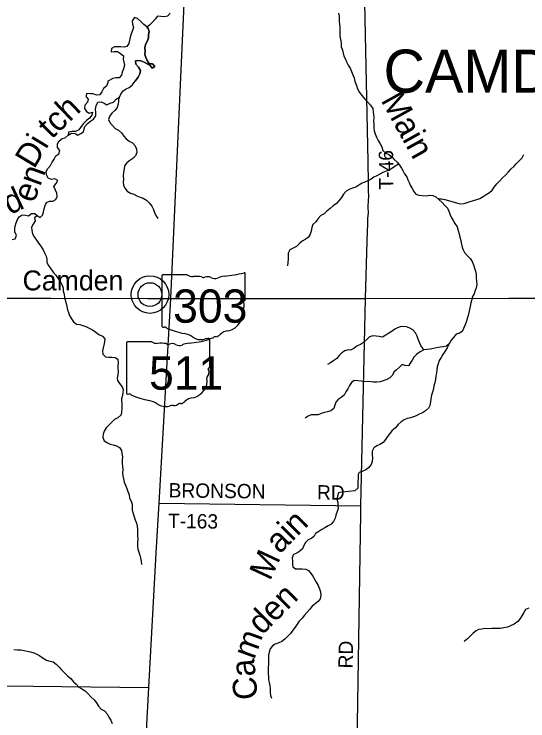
# Model space of a CAD drawing. Extents: x 1857828 to 2277390, y 930619 to 1324581.
# Drawn here: x 2019082 to 2029836, y 1170639 to 1185413 of the extents above; entities that cross this region are included whole.
import ezdxf

# ---------------------------------------------------------------- set-up
doc = ezdxf.new("R2010")
doc.units = 0
for name, color, linetype in [('GM_X_Minor_Lake', 7, 'Continuous'), ('GM_X_Minor_River', 7, 'Continuous'), ('GM_X_Minor_River_Text', 7, 'Continuous'), ('GM_X_State_Location', 7, 'Continuous'), ('GM_X_State_Route', 7, 'Continuous'), ('GM_X_State_Shield', 7, 'Continuous'), ('GM_X_Township_Road', 7, 'Continuous'), ('GM_X_Township_Road_Text', 7, 'Continuous'), ('GM_X_Township_Text', 7, 'Continuous'), ('GM_X_Unincorporated', 7, 'Continuous'), ('GM_X_Unincorporated_Location', 7, 'Continuous'), ('GM_X_Unincorporated_Text', 7, 'Continuous')]:
    doc.layers.add(name, color=color, linetype=linetype)

msp = doc.modelspace()

# ---------------------------------------------------------------- linework, layer by layer
at = {"layer": 'GM_X_Minor_Lake'}
for points in [[(2021861, 1185145), (2021798, 1185197), (2021735, 1185256), (2021668, 1185320), (2021604, 1185341), (2021550, 1185270), (2021563, 1185204), (2021582, 1185136), (2021561, 1185068), (2021529, 1184999), (2021512, 1184929), (2021485, 1184796), (2021440, 1184737), (2021390, 1184722), (2021319, 1184726), (2021247, 1184731), (2021183, 1184728), (2021119, 1184691), (2021112, 1184623), (2021178, 1184634), (2021244, 1184630), (2021309, 1184593), (2021374, 1184540), (2021365, 1184471), (2021390, 1184343), (2021369, 1184271), (2021343, 1184202), (2021328, 1184134), (2021281, 1184083), (2021214, 1184080), (2021146, 1184068), (2021046, 1184011)], [(2021861, 1185145), (2021798, 1185197), (2021735, 1185256), (2021668, 1185320), (2021604, 1185341), (2021550, 1185270), (2021563, 1185204), (2021582, 1185136), (2021561, 1185068), (2021529, 1184999), (2021512, 1184929), (2021485, 1184796), (2021440, 1184737), (2021390, 1184722), (2021319, 1184726), (2021247, 1184731), (2021183, 1184728), (2021119, 1184691), (2021112, 1184623), (2021178, 1184634), (2021244, 1184630), (2021309, 1184593), (2021374, 1184540), (2021365, 1184471), (2021390, 1184343), (2021369, 1184271), (2021343, 1184202), (2021328, 1184134), (2021281, 1184083), (2021214, 1184080), (2021146, 1184068), (2021047, 1184012)], [(2021861, 1185145), (2021887, 1185115), (2021912, 1185050), (2021895, 1184979), (2021894, 1184915), (2021870, 1184844), (2021833, 1184780), (2021820, 1184711), (2021823, 1184639), (2021821, 1184571), (2021840, 1184505), (2021865, 1184443), (2021908, 1184375), (2021978, 1184372), (2022027, 1184320), (2021975, 1184284), (2021932, 1184341), (2021870, 1184377), (2021801, 1184408), (2021737, 1184434), (2021670, 1184445), (2021620, 1184434), (2021627, 1184366), (2021684, 1184304), (2021727, 1184235), (2021714, 1184162), (2021682, 1184094), (2021613, 1184012)], [(2021614, 1184013), (2021682, 1184094), (2021714, 1184162), (2021727, 1184235), (2021684, 1184304), (2021627, 1184366), (2021620, 1184434), (2021670, 1184445), (2021737, 1184434), (2021801, 1184408), (2021870, 1184377), (2021932, 1184341), (2021975, 1184284), (2022027, 1184320), (2021978, 1184372), (2021908, 1184375), (2021865, 1184443), (2021840, 1184505), (2021821, 1184571), (2021823, 1184639), (2021820, 1184711), (2021833, 1184780), (2021870, 1184844), (2021894, 1184915), (2021895, 1184979), (2021912, 1185050), (2021887, 1185115), (2021861, 1185145)], [(2021047, 1184012), (2021041, 1183977), (2021014, 1183910), (2020955, 1183860), (2020920, 1183789), (2020879, 1183725), (2020806, 1183720), (2020740, 1183747), (2020678, 1183750), (2020606, 1183755), (2020581, 1183694), (2020630, 1183637), (2020617, 1183570), (2020564, 1183509), (2020557, 1183437), (2020596, 1183374), (2020656, 1183345), (2020723, 1183364), (2020710, 1183300), (2020661, 1183239), (2020596, 1183187), (2020532, 1183128), (2020483, 1183063), (2020438, 1182993), (2020367, 1182960), (2020297, 1182959), (2020224, 1182946), (2020211, 1182884), (2020284, 1182925), (2020357, 1182920), (2020413, 1182885), (2020477, 1182916), (2020534, 1182949), (2020547, 1183017)], [(2021047, 1184012), (2021041, 1183977), (2021014, 1183910), (2020955, 1183860), (2020920, 1183789), (2020879, 1183725), (2020806, 1183720), (2020740, 1183747), (2020678, 1183750), (2020606, 1183755), (2020581, 1183694), (2020630, 1183637), (2020617, 1183570), (2020564, 1183509), (2020557, 1183437), (2020596, 1183374), (2020656, 1183345), (2020723, 1183364), (2020710, 1183300), (2020661, 1183239), (2020596, 1183187), (2020532, 1183128), (2020483, 1183063), (2020438, 1182993), (2020367, 1182960), (2020297, 1182959), (2020224, 1182946), (2020211, 1182884), (2020284, 1182925), (2020357, 1182920), (2020413, 1182885), (2020477, 1182916), (2020534, 1182949), (2020547, 1183017)], [(2020547, 1183017), (2020564, 1183061), (2020617, 1183127), (2020680, 1183176), (2020745, 1183215), (2020790, 1183287), (2020791, 1183359), (2020784, 1183427), (2020801, 1183499), (2020834, 1183569), (2020903, 1183582), (2020965, 1183549), (2021026, 1183518), (2021095, 1183551), (2021160, 1183570), (2021215, 1183636), (2021286, 1183675), (2021319, 1183741), (2021362, 1183806), (2021429, 1183849), (2021492, 1183882), (2021555, 1183930), (2021614, 1184013)]]:
    msp.add_lwpolyline(points, dxfattribs=at)
at = {"layer": 'GM_X_Minor_River'}
for points in [[(2022346, 1185436), (2022293, 1185373), (2022228, 1185357), (2022156, 1185360), (2022084, 1185369), (2022037, 1185304), (2021980, 1185246), (2021917, 1185185), (2021852, 1185131)], [(2025871, 1185431), (2025886, 1185368), (2025883, 1185318), (2025887, 1185266), (2025892, 1185198), (2025899, 1185143), (2025898, 1185039), (2025903, 1184973), (2025909, 1184913), (2025918, 1184858), (2025925, 1184794), (2025931, 1184730), (2025954, 1184657), (2025967, 1184597), (2025982, 1184536), (2026016, 1184472), (2026041, 1184415), (2026073, 1184347), (2026114, 1184282), (2026145, 1184213), (2026171, 1184145), (2026202, 1184080), (2026217, 1184012)], [(2026217, 1184012), (2026223, 1183987), (2026249, 1183921), (2026268, 1183848), (2026311, 1183775), (2026366, 1183708), (2026422, 1183635), (2026485, 1183572), (2026542, 1183509), (2026594, 1183441), (2026601, 1183373), (2026602, 1183305), (2026609, 1183254), (2026606, 1183182), (2026609, 1183114), (2026614, 1183044), (2026618, 1182975), (2026641, 1182909), (2026670, 1182840), (2026703, 1182773), (2026744, 1182704), (2026780, 1182636), (2026803, 1182563), (2026864, 1182508), (2026926, 1182479), (2026986, 1182432), (2027037, 1182375), (2027099, 1182317), (2027150, 1182252), (2027192, 1182192), (2027219, 1182141), (2027254, 1182072), (2027302, 1182013), (2027325, 1181951), (2027350, 1181890), (2027374, 1181839), (2027417, 1181770), (2027448, 1181706), (2027490, 1181647), (2027556, 1181630), (2027626, 1181623), (2027704, 1181614), (2027775, 1181626), (2027843, 1181621), (2027907, 1181596), (2027973, 1181541), (2028042, 1181472), (2028101, 1181415), (2028153, 1181356), (2028180, 1181291), (2028207, 1181218), (2028227, 1181168), (2028274, 1181101), (2028307, 1181034), (2028355, 1180965), (2028376, 1180893), (2028395, 1180822), (2028412, 1180753), (2028431, 1180683), (2028440, 1180633), (2028450, 1180568), (2028473, 1180500), (2028508, 1180431), (2028565, 1180368), (2028627, 1180306), (2028670, 1180240), (2028699, 1180171), (2028716, 1180100), (2028742, 1180036), (2028751, 1179971), (2028756, 1179903), (2028761, 1179831), (2028770, 1179762), (2028753, 1179692), (2028734, 1179632), (2028711, 1179568), (2028670, 1179495), (2028661, 1179445), (2028642, 1179375), (2028629, 1179304), (2028616, 1179240), (2028601, 1179172), (2028584, 1179110), (2028565, 1179042), (2028542, 1178974), (2028515, 1178905), (2028486, 1178839), (2028459, 1178775), (2028406, 1178744), (2028335, 1178719), (2028280, 1178653), (2028229, 1178594), (2028186, 1178522)], [(2021275, 1183669), (2021269, 1183601), (2021262, 1183533), (2021239, 1183463), (2021192, 1183397), (2021128, 1183340), (2021079, 1183274), (2021060, 1183208), (2021084, 1183144), (2021141, 1183083), (2021200, 1183024), (2021266, 1182986), (2021330, 1182929), (2021381, 1182864), (2021425, 1182803), (2021492, 1182760), (2021558, 1182723), (2021618, 1182660), (2021641, 1182587), (2021650, 1182521), (2021623, 1182449), (2021566, 1182392), (2021501, 1182356), (2021442, 1182307), (2021395, 1182242), (2021384, 1182177), (2021373, 1182105), (2021364, 1182033), (2021373, 1181959), (2021366, 1181909), (2021375, 1181838), (2021398, 1181772), (2021452, 1181713), (2021517, 1181673), (2021585, 1181648), (2021653, 1181613), (2021723, 1181586), (2021785, 1181565), (2021853, 1181524), (2021907, 1181467), (2021968, 1181398), (2022001, 1181329), (2022024, 1181266), (2022052, 1181202), (2022091, 1181139)], [(2019714, 1181341), (2019733, 1181409), (2019758, 1181477), (2019822, 1181502), (2019893, 1181503), (2019953, 1181535), (2019981, 1181598), (2019979, 1181669), (2019946, 1181735), (2019911, 1181806), (2019966, 1181872), (2019997, 1181933), (2019937, 1181968), (2019865, 1181956), (2019797, 1181983), (2019758, 1182052), (2019751, 1182124), (2019788, 1182188), (2019845, 1182245), (2019882, 1182315), (2019919, 1182380), (2019958, 1182448), (2020015, 1182495), (2020040, 1182561), (2019987, 1182628), (2019992, 1182699), (2020027, 1182764), (2020088, 1182810), (2020154, 1182827), (2020211, 1182884)], [(2027961, 1181551), (2027966, 1181551), (2028029, 1181550), (2028099, 1181537), (2028223, 1181503), (2028291, 1181480), (2028365, 1181461), (2028432, 1181446), (2028500, 1181453), (2028565, 1181472), (2028629, 1181495), (2028698, 1181520), (2028767, 1181535), (2028833, 1181560), (2028900, 1181599), (2028965, 1181640), (2029030, 1181686), (2029087, 1181735), (2029132, 1181797), (2029187, 1181862), (2029250, 1181927), (2029308, 1181989), (2029369, 1182046), (2029428, 1182115), (2029481, 1182175), (2029548, 1182232), (2029599, 1182291), (2029660, 1182353), (2029715, 1182410), (2029753, 1182478)], [(2027128, 1182280), (2027126, 1182279), (2027061, 1182232), (2026999, 1182190), (2026932, 1182153), (2026869, 1182130), (2026802, 1182099), (2026736, 1182064), (2026675, 1182031), (2026614, 1182002), (2026553, 1181964), (2026488, 1181931), (2026436, 1181910), (2026369, 1181877), (2026296, 1181834), (2026233, 1181796), (2026165, 1181773), (2026096, 1181744), (2026029, 1181709), (2025976, 1181648), (2025933, 1181582), (2025882, 1181513), (2025830, 1181453), (2025761, 1181408), (2025696, 1181349), (2025629, 1181296), (2025570, 1181240), (2025499, 1181201), (2025448, 1181138), (2025399, 1181072), (2025332, 1181017), (2025315, 1180949), (2025302, 1180879), (2025277, 1180811), (2025234, 1180740), (2025177, 1180698), (2025112, 1180667), (2025057, 1180616), (2024992, 1180558), (2024921, 1180523), (2024854, 1180486), (2024817, 1180417), (2024815, 1180288), (2024808, 1180222), (2024805, 1180154)], [(2019041, 1180701), (2019104, 1180714), (2019133, 1180786), (2019100, 1180859), (2019095, 1180931), (2019105, 1180981), (2019127, 1181051), (2019154, 1181117), (2019191, 1181177), (2019252, 1181218), (2019318, 1181213), (2019384, 1181196), (2019445, 1181243), (2019513, 1181248), (2019567, 1181205), (2019629, 1181164), (2019680, 1181209), (2019697, 1181273), (2019714, 1181341)], [(2019570, 1181203), (2019565, 1181199), (2019510, 1181156), (2019523, 1181089), (2019482, 1181022), (2019445, 1180962), (2019452, 1180890), (2019469, 1180817), (2019502, 1180754), (2019552, 1180689), (2019595, 1180626), (2019642, 1180559), (2019688, 1180488), (2019721, 1180424), (2019750, 1180355), (2019767, 1180293), (2019766, 1180220), (2019804, 1180159), (2019851, 1180088), (2019900, 1180021), (2019958, 1179956), (2019997, 1179894), (2020044, 1179831), (2020084, 1179764), (2020109, 1179691), (2020112, 1179623), (2020127, 1179560), (2020136, 1179492), (2020175, 1179363), (2020186, 1179302), (2020199, 1179228), (2020218, 1179177), (2020242, 1179115), (2020281, 1179046), (2020326, 1178979), (2020390, 1178934), (2020456, 1178925), (2020522, 1178904), (2020584, 1178885), (2020652, 1178850), (2020722, 1178814), (2020790, 1178765), (2020857, 1178718), (2020929, 1178679), (2020979, 1178624), (2020976, 1178560), (2020959, 1178491), (2020944, 1178440), (2020931, 1178371), (2020942, 1178303), (2020995, 1178252), (2021068, 1178239), (2021130, 1178240), (2021194, 1178233), (2021254, 1178198), (2021257, 1178126), (2021254, 1178059), (2021255, 1178009), (2021257, 1177943), (2021252, 1177873), (2021241, 1177805), (2021244, 1177754), (2021287, 1177689), (2021347, 1177622), (2021362, 1177556), (2021359, 1177504), (2021350, 1177437), (2021333, 1177371), (2021339, 1177235), (2021334, 1177171), (2021331, 1177102), (2021322, 1177038), (2021253, 1176975), (2021184, 1176936), (2021129, 1176883), (2021068, 1176821), (2021007, 1176762), (2020968, 1176698), (2020945, 1176632), (2020942, 1176560), (2020969, 1176496), (2021035, 1176448), (2021095, 1176423), (2021157, 1176406), (2021225, 1176391), (2021291, 1176354), (2021328, 1176293), (2021337, 1176227), (2021350, 1176160), (2021345, 1176092), (2021342, 1176022), (2021352, 1175960), (2021355, 1175889), (2021354, 1175827), (2021359, 1175763), (2021374, 1175696), (2021389, 1175626), (2021416, 1175565), (2021444, 1175499), (2021465, 1175432), (2021488, 1175363)], [(2027655, 1178391), (2027644, 1178416), (2027592, 1178483), (2027567, 1178548), (2027540, 1178616), (2027519, 1178681), (2027481, 1178750), (2027428, 1178813), (2027366, 1178848), (2027294, 1178873), (2027226, 1178884), (2027160, 1178877), (2027107, 1178856), (2027050, 1178827), (2026993, 1178783), (2026927, 1178742), (2026860, 1178699), (2026793, 1178662), (2026725, 1178673), (2026660, 1178678), (2026590, 1178685), (2026521, 1178668), (2026464, 1178609), (2026395, 1178549), (2026330, 1178508), (2026261, 1178477), (2026192, 1178426), (2026126, 1178387), (2026075, 1178392), (2026007, 1178377), (2025942, 1178335), (2025889, 1178278), (2025834, 1178217), (2025771, 1178169), (2025704, 1178126), (2025639, 1178089)], [(2028186, 1178522), (2028135, 1178473), (2028070, 1178456), (2027998, 1178453), (2027925, 1178440), (2027859, 1178425), (2027794, 1178412), (2027728, 1178403), (2027655, 1178392), (2027582, 1178353), (2027509, 1178302), (2027452, 1178240), (2027413, 1178181), (2027372, 1178117), (2027337, 1178057), (2027269, 1178070), (2027203, 1178091), (2027150, 1178034), (2027089, 1177975), (2027032, 1177925), (2027005, 1177863), (2026946, 1177812), (2026881, 1177777), (2026810, 1177750), (2026746, 1177727), (2026675, 1177716), (2026607, 1177721), (2026557, 1177726), (2026488, 1177733), (2026416, 1177724), (2026348, 1177741), (2026276, 1177750), (2026203, 1177755), (2026142, 1177712), (2026099, 1177646), (2026070, 1177577), (2026027, 1177515), (2025992, 1177449), (2025931, 1177396), (2025862, 1177357), (2025815, 1177299), (2025794, 1177239), (2025771, 1177169), (2025710, 1177122), (2025643, 1177101), (2025577, 1177084), (2025510, 1177063), (2025443, 1177038), (2025375, 1177037), (2025303, 1177034), (2025236, 1177011), (2025173, 1176966)], [(2028186, 1178522), (2028144, 1178434), (2028097, 1178363), (2028058, 1178299), (2028023, 1178235), (2027982, 1178170), (2027957, 1178104), (2027936, 1178040), (2027927, 1177974), (2027920, 1177910), (2027909, 1177848), (2027902, 1177778), (2027887, 1177705), (2027868, 1177640), (2027861, 1177579), (2027842, 1177513), (2027821, 1177445), (2027804, 1177373), (2027795, 1177305), (2027784, 1177233), (2027759, 1177173), (2027696, 1177120), (2027629, 1177079), (2027560, 1177050), (2027496, 1177015), (2027445, 1176991), (2027376, 1176972), (2027312, 1176957), (2027243, 1176932), (2027182, 1176891), (2027121, 1176834), (2027062, 1176766), (2026997, 1176709), (2026944, 1176648), (2026895, 1176584), (2026855, 1176520), (2026804, 1176457), (2026735, 1176418), (2026671, 1176387), (2026608, 1176348), (2026579, 1176276), (2026578, 1176203), (2026585, 1176135), (2026580, 1176063), (2026553, 1175995), (2026503, 1175930), (2026443, 1175884), (2026370, 1175853), (2026305, 1175832)], [(2026305, 1175832), (2026286, 1175786), (2026281, 1175714), (2026280, 1175642), (2026277, 1175574), (2026280, 1175501), (2026215, 1175450), (2026079, 1175436), (2026016, 1175429), (2025944, 1175420), (2025875, 1175407), (2025850, 1175339), (2025835, 1175271), (2025856, 1175200), (2025857, 1175134), (2025864, 1175078), (2025845, 1175014), (2025816, 1174942), (2025801, 1174876), (2025770, 1174808), (2025717, 1174749), (2025654, 1174714), (2025589, 1174672), (2025523, 1174637), (2025462, 1174594), (2025391, 1174555), (2025360, 1174501), (2025307, 1174452), (2025236, 1174425), (2025179, 1174370), (2025144, 1174306), (2025115, 1174238), (2025066, 1174183), (2024997, 1174145), (2024932, 1174116), (2024901, 1174050), (2024912, 1173980), (2024911, 1173908), (2024917, 1173858), (2024970, 1173819), (2025039, 1173816), (2025113, 1173814), (2025185, 1173811), (2025247, 1173784), (2025301, 1173715), (2025334, 1173664), (2025372, 1173602), (2025407, 1173537), (2025444, 1173468), (2025475, 1173399), (2025492, 1173333), (2025504, 1173262), (2025488, 1173192), (2025443, 1173135), (2025386, 1173083), (2025319, 1173038), (2025272, 1172975), (2025219, 1172911), (2025162, 1172850), (2025113, 1172784), (2025046, 1172725), (2024964, 1172598), (2024914, 1172534), (2024869, 1172467), (2024751, 1172348), (2024688, 1172299), (2024621, 1172272), (2024549, 1172243), (2024488, 1172206), (2024439, 1172144), (2024418, 1172074), (2024407, 1172010), (2024404, 1171940), (2024407, 1171872), (2024406, 1171821), (2024401, 1171757), (2024400, 1171689), (2024401, 1171625), (2024406, 1171560), (2024410, 1171496), (2024419, 1171440), (2024432, 1171377), (2024443, 1171305), (2024440, 1171241), (2024447, 1171172), (2024470, 1171110)], [(2021488, 1175363), (2021499, 1175297), (2021532, 1175228), (2021554, 1175166), (2021553, 1175115), (2021556, 1175043), (2021575, 1174974), (2021594, 1174904), (2021617, 1174839), (2021641, 1174773), (2021658, 1174708), (2021665, 1174646), (2021666, 1174578), (2021663, 1174507), (2021672, 1174439), (2021665, 1174371), (2021664, 1174297), (2021671, 1174230), (2021691, 1174168), (2021712, 1174099), (2021727, 1174047), (2021744, 1173974), (2021751, 1173904)], [(2029858, 1172993), (2029789, 1172970), (2029752, 1172905), (2029711, 1172837), (2029672, 1172777), (2029625, 1172714), (2029548, 1172661), (2029471, 1172622), (2029406, 1172595), (2029334, 1172580), (2029261, 1172569), (2029195, 1172568), (2029128, 1172569), (2029078, 1172567), (2029008, 1172564), (2028939, 1172566), (2028873, 1172555), (2028804, 1172546), (2028752, 1172522), (2028689, 1172469), (2028628, 1172412), (2028573, 1172354), (2028501, 1172297)], [(2019079, 1172129), (2019151, 1172124), (2019220, 1172121), (2019290, 1172110), (2019358, 1172097), (2019428, 1172084), (2019496, 1172061), (2019558, 1172034), (2019622, 1171995), (2019692, 1171947), (2019763, 1171908), (2019832, 1171885), (2019900, 1171870), (2019963, 1171825), (2020023, 1171764), (2020076, 1171703), (2020142, 1171637), (2020201, 1171578), (2020269, 1171523), (2020322, 1171458), (2020382, 1171403), (2020439, 1171340), (2020499, 1171307), (2020567, 1171263), (2020628, 1171208), (2020690, 1171141), (2020755, 1171078), (2020806, 1171013), (2020848, 1170946), (2020907, 1170885), (2020973, 1170848), (2021028, 1170783), (2021066, 1170716), (2021107, 1170651), (2021132, 1170582)]]:
    msp.add_lwpolyline(points, dxfattribs=at)
at = {"layer": 'GM_X_State_Route'}
for points in [[(2022366, 1179465), (2022707, 1187019), (2022735, 1187727), (2022737, 1187754)], [(2012232, 1179542), (2012753, 1179516), (2013380, 1179485), (2014064, 1179491), (2014670, 1179489), (2015489, 1179487), (2016264, 1179489), (2017048, 1179485), (2017696, 1179485), (2017835, 1179485), (2018448, 1179478), (2019088, 1179477), (2019854, 1179478), (2020646, 1179471), (2021257, 1179473), (2021877, 1179468), (2022366, 1179465)], [(2022058, 1174146), (2022058, 1174152), (2022115, 1175187), (2022366, 1179465)], [(2022366, 1179465), (2022366, 1179465), (2026437, 1179466), (2029439, 1179474), (2030459, 1179472), (2031302, 1179473), (2031503, 1179471), (2031599, 1179466), (2031693, 1179456), (2031973, 1179410), (2032119, 1179386), (2032247, 1179373), (2032251, 1179373)], [(2021331, 1160303), (2021336, 1160409), (2021616, 1165950), (2021698, 1167564), (2021904, 1171335), (2022058, 1174146)]]:
    msp.add_lwpolyline(points, dxfattribs=at)
at = {"layer": 'GM_X_State_Shield'}
for p, q in [((2022176, 1179944), (2022176, 1178888)), ((2022703, 1179963), (2022194, 1179963)), ((2023917, 1179436), (2023917, 1179989)), ((2023916, 1179436), (2023917, 1179436)), ((2021437, 1178545), (2021437, 1177489)), ((2021964, 1178563), (2021454, 1178563)), ((2023177, 1178037), (2023177, 1178590)), ((2023177, 1178037), (2023177, 1178037))]:
    msp.add_line(p, q, dxfattribs=at)
for centre, major_axis, start_param, end_param in [((2023297, 1181403), (1845, 0), 4.814394, 5.042369), ((2023897, 1179991), (19.4, 0), 6.141152, 7.989035), ((2022196, 1179947), (20.2, 0), 1.712693, 3.28349), ((2022825, 1180085), (196, 0), 4.042523, 4.731795), ((2022889, 1179369), (702, 0), 1.404758, 1.657858), ((2023049, 1179952), (56.4, 0), 3.836095, 5.185415), ((2023132, 1179830), (117, 0), 0.950623, 2.079405), ((2023283, 1179998), (141, 0), 4.081561, 5.145723), ((2023532, 1179640), (371, 0), 1.699011, 2.107814), ((2023912, 1179395), (30, 0), 1.883978, 3.671073), ((2023896, 1179434), (20.7, 0), 5.05454, 6.418171), ((2023986, 1179205), (131, 0), 2.387724, 3.262537), ((2023721, 1179326), (180, 0), 5.934695, 6.695948), ((2023400, 1179134), (462, 0), 5.101752, 6.440018), ((2022197, 1178885), (20.3, 0), 3.00124, 4.508301), ((2022200, 1178994), (155, 0), 4.665946, 4.897461), ((2022231, 1178827), (56, 0), 0.519207, 1.627899), ((2022938, 1179776), (1333, 0), 4.195997, 4.488961), ((2022541, 1178413), (417, 0), 0.823519, 1.323587), ((2023274, 1178785), (149, 0), 4.937069, 5.64225), ((2023595, 1178591), (253, 0), 1.647645, 2.488434), ((2021457, 1178547), (20.2, 0), 1.712693, 3.28349), ((2022085, 1178686), (196, 0), 4.042523, 4.731795), ((2022150, 1177970), (702, 0), 1.404758, 1.657858), ((2022392, 1178431), (117, 0), 0.950623, 2.079405), ((2022793, 1178241), (371, 0), 1.699011, 2.107814), ((2022558, 1180004), (1845, 0), 4.814394, 5.042369), ((2022992, 1178822), (265, 0), 4.026481, 4.996735), ((2023145, 1178456), (217, 0), 1.495662, 1.94098), ((2023158, 1178592), (19.4, 0), 6.141152, 7.989035), ((2023164, 1178742), (141, 0), 4.691044, 5.507374), ((2023291, 1178640), (39.7, 0), 1.147584, 2.315152), ((2022310, 1178553), (56.4, 0), 3.836095, 5.185415), ((2022544, 1178598), (141, 0), 4.081561, 5.145723), ((2023173, 1177996), (30, 0), 1.883978, 3.671073), ((2022982, 1177926), (180, 0), 5.934695, 6.695948), ((2023157, 1178035), (20.7, 0), 5.05454, 6.418171), ((2022661, 1177735), (462, 0), 5.101752, 6.440018), ((2023247, 1177806), (131, 0), 2.387724, 3.262537), ((2021457, 1177486), (20.3, 0), 3.00124, 4.508301), ((2021460, 1177594), (155, 0), 4.665946, 4.897461), ((2021492, 1177428), (56, 0), 0.519207, 1.627899), ((2022199, 1178377), (1333, 0), 4.195997, 4.488961), ((2022856, 1177192), (253, 0), 1.647645, 2.488434), ((2021802, 1177014), (417, 0), 0.823519, 1.323587), ((2022252, 1177422), (265, 0), 4.026481, 4.996735), ((2022405, 1177057), (217, 0), 1.495662, 1.94098), ((2022425, 1177343), (141, 0), 4.691044, 5.507374), ((2022552, 1177241), (39.7, 0), 1.147584, 2.315152), ((2022535, 1177386), (149, 0), 4.937069, 5.64225)]:
    msp.add_ellipse(centre, major_axis=major_axis, ratio=0.8, start_param=start_param, end_param=end_param, dxfattribs=at)
at = {"layer": 'GM_X_Township_Road'}
for points in [[(2026437, 1179466), (2026474, 1180670), (2026480, 1180870), (2026486, 1181029), (2026489, 1181147), (2026498, 1181253), (2026496, 1181380), (2026501, 1181534), (2026506, 1181590), (2026504, 1181632), (2026503, 1181688), (2026499, 1181889), (2026494, 1182331), (2026393, 1186977)], [(2026336, 1174979), (2026339, 1175136), (2026437, 1179466)], [(2022115, 1175187), (2026339, 1175136)], [(2026222, 1167512), (2026336, 1174979), (2026336, 1174979)], [(2017656, 1171385), (2021904, 1171335)]]:
    msp.add_lwpolyline(points, dxfattribs=at)
at = {"layer": 'GM_X_Unincorporated'}
for radius in [393, 249]:
    msp.add_circle((2021926, 1179550), radius, dxfattribs=at)
at = {"layer": 'GM_X_Unincorporated_Location'}
msp.add_line((2021926, 1179550), (2021926, 1179550), dxfattribs=at)

# ---------------------------------------------------------------- texts
at = {"layer": 'GM_X_Minor_River_Text'}
for s, height, rotation, p in [('Main', 500.3, 298.9926, (2026748, 1183613)), ('tch', 500.3, 43.9972, (2019868, 1182785)), ('Di', 500.3, 58.9972, (2019501, 1182160)), ('en', 500.3, 69.9969, (2019499, 1181447)), ('d', 500, 24.9973, (2018991, 1181210)), ('ain', 500.3, 44.9966, (2024640, 1174115)), ('M', 500, 64.9962, (2024437, 1173550)), ('den', 500.3, 44.996, (2024270, 1172416)), ('m', 500, 69.9956, (2024109, 1171907)), ('Ca', 500.3, 94.9946, (2024182, 1171099))]:
    msp.add_text(s, height=height, rotation=rotation, dxfattribs=at).set_placement(p)
at = {"layer": 'GM_X_State_Location'}
for s, p in [('303', (2022674, 1179273)), ('511', (2021935, 1177874))]:
    msp.add_text(s, height=1, rotation=0, dxfattribs=at).set_placement(p)
for s, p in [('s', (2023027, 1179346)), ('r', (2023027, 1179346)), ('s', (2022288, 1177947)), ('r', (2022288, 1177947))]:
    msp.add_text(s, height=1, dxfattribs=at).set_placement(p)
at = {"layer": 'GM_X_State_Shield'}
for s, p in [('303', (2022411, 1178962)), ('511', (2021907, 1177563))]:
    msp.add_text(s, height=696.1, dxfattribs=at).set_placement(p)
at = {"layer": 'GM_X_Township_Road_Text'}
for s, rotation, p in [('T-46', 90.7095, (2027023, 1181748)), ('BRONSON', 359.2806, (2022315, 1175311)), ('RD', 359.5064, (2025421, 1175267)), ('T-163', 359.1579, (2022301, 1174672)), ('RD', 89.0128, (2026168, 1171732))]:
    msp.add_text(s, height=300, rotation=rotation, dxfattribs=at).set_placement(p)
at = {"layer": 'GM_X_Township_Text'}
msp.add_text('CAMDEN', height=900, rotation=0, dxfattribs=at).set_placement((2026814, 1183771))
at = {"layer": 'GM_X_Unincorporated_Text'}
msp.add_text('Camden', height=417, rotation=0, dxfattribs=at).set_placement((2019260, 1179637))

doc.saveas('drawing.dxf')
